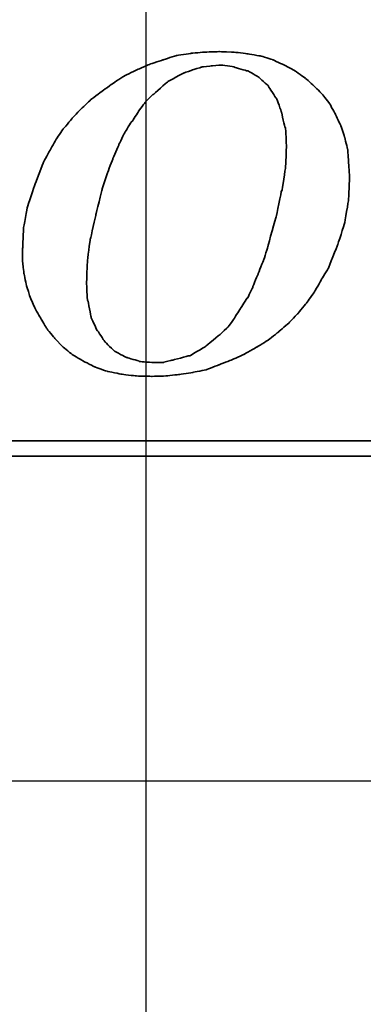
# Model space of a CAD drawing. Header units: millimetres. Extents: x -257 to 3135, y -1556 to 860.
# Tile 506 of 633: x 1335.88 to 1340.42, y -749.2 to -736.18. Entities that reach past the tile are written whole.
import ezdxf
from ezdxf.lldxf.tags import DXFTag

# ---------------------------------------------------------------- set-up
doc = ezdxf.new("R2010")
doc.units = ezdxf.units.MM
doc.layers.get('0').update_dxf_attribs({"linetype": 'CONTINUOUS'})
doc.layers.add('DIM', color=4, linetype='CONTINUOUS')
doc.layers.add('layer 1', color=7, linetype='CONTINUOUS')
tags = doc.linetypes.add('DASHED', pattern=[25.72, 12.86, -12.86]).pattern_tags.tags
tags[6:7] = [DXFTag(74, 4), DXFTag(75, 0), DXFTag(340, '0'), DXFTag(46, 0.0), DXFTag(50, 0.0), DXFTag(44, 0.0), DXFTag(45, 0.0)]
tags[4:5] = [DXFTag(74, 4), DXFTag(75, 0), DXFTag(340, '0'), DXFTag(46, 0.0), DXFTag(50, 0.0), DXFTag(44, 0.0), DXFTag(45, 0.0)]

# ---------------------------------------------------------------- blocks, each defined once
blk = doc.blocks.new('TBI MOTION logo(完整正式版)')
at = {"layer": 'layer 1', "color": 22, "lineweight": 35}
for points, knots in [([(35.79625, -6.98375), (35.79625, -6.98375), (36.23125, -7.43875), (36.23125, -7.43875), (36.23125, -7.43875), (36.23125, -7.43875), (36.75625, -7.87125), (36.75625, -7.87125), (36.75625, -7.87125), (36.75625, -7.87125), (37.33125, -8.20375), (37.33125, -8.20375), (37.33125, -8.20375), (37.33125, -8.20375), (37.95625, -8.51875), (37.95625, -8.51875), (37.95625, -8.51875), (37.95625, -8.51875), (38.62625, -8.75875), (38.62625, -8.75875), (38.62625, -8.75875), (38.62625, -8.75875), (39.37125, -8.90375), (39.37125, -8.90375), (39.37125, -8.90375), (39.37125, -8.90375), (40.14125, -8.99875), (40.14125, -8.99875), (40.14125, -8.99875), (40.14125, -8.99875), (41.02625, -9.02375), (41.02625, -9.02375), (41.02625, -9.02375), (41.02625, -9.02375), (41.74625, -8.99875), (41.74625, -8.99875), (41.74625, -8.99875), (41.74625, -8.99875), (42.46625, -8.92375), (42.46625, -8.92375), (42.46625, -8.92375), (42.46625, -8.92375), (43.21125, -8.80625), (43.21125, -8.80625), (43.21125, -8.80625), (43.21125, -8.80625), (43.93125, -8.66375), (43.93125, -8.66375), (43.93125, -8.66375), (43.93125, -8.66375), (44.62625, -8.39875), (44.62625, -8.39875), (44.62625, -8.39875), (44.62625, -8.39875), (45.29625, -8.13375), (45.29625, -8.13375), (45.29625, -8.13375), (45.29625, -8.13375), (45.94625, -7.84375), (45.94625, -7.84375), (45.94625, -7.84375), (45.94625, -7.84375), (46.61625, -7.46375), (46.61625, -7.46375), (46.61625, -7.46375), (46.61625, -7.46375), (47.24125, -7.07875), (47.24125, -7.07875), (47.24125, -7.07875), (47.24125, -7.07875), (47.81625, -6.62375), (47.81625, -6.62375), (47.81625, -6.62375), (47.81625, -6.62375), (48.36875, -6.14375), (48.36875, -6.14375), (48.36875, -6.14375), (48.36875, -6.14375), (48.84625, -5.64125), (48.84625, -5.64125), (48.84625, -5.64125), (48.84625, -5.64125), (49.32625, -5.06375), (49.32625, -5.06375), (49.32625, -5.06375), (49.32625, -5.06375), (49.71125, -4.51374), (49.71125, -4.51374), (49.71125, -4.51374), (49.71125, -4.51374), (50.09625, -3.83874), (50.09625, -3.83874), (50.09625, -3.83874), (50.09625, -3.83874), (50.48125, -3.21374), (50.48125, -3.21374), (50.48125, -3.21374), (50.48125, -3.21374), (50.96125, -1.99125), (50.96125, -1.99125), (50.96125, -1.99125), (50.96125, -1.99125), (51.34375, -0.81875), (51.34375, -0.81875), (51.34375, -0.81875), (51.34375, -0.81875), (51.56125, 0.45624), (51.56125, 0.45624), (51.56125, 0.45624), (51.56125, 0.45624), (51.60625, 1.67624), (51.60625, 1.67624), (51.60625, 1.67624), (51.60625, 1.67624), (51.56125, 2.44625), (51.56125, 2.44625), (51.56125, 2.44625), (51.56125, 2.44625), (51.51125, 3.14125), (51.51125, 3.14125), (51.51125, 3.14125), (51.51125, 3.14125), (51.34375, 3.81125), (51.34375, 3.81125), (51.34375, 3.81125), (51.34375, 3.81125), (51.15125, 4.41125), (51.15125, 4.41125), (51.15125, 4.41125), (51.15125, 4.41125), (50.86125, 5.01125), (50.86125, 5.01125), (50.86125, 5.01125), (50.86125, 5.01125), (50.55125, 5.58875), (50.55125, 5.58875), (50.55125, 5.58875), (50.55125, 5.58875), (50.16625, 6.09125), (50.16625, 6.09125), (50.16625, 6.09125), (50.16625, 6.09125), (49.71125, 6.54875), (49.71125, 6.54875), (49.71125, 6.54875), (49.71125, 6.54875), (49.23125, 6.98125), (49.23125, 6.98125), (49.23125, 6.98125), (49.23125, 6.98125), (48.67875, 7.36625), (48.67875, 7.36625), (48.67875, 7.36625), (48.67875, 7.36625), (48.10375, 7.67625), (48.10375, 7.67625), (48.10375, 7.67625), (48.10375, 7.67625), (47.48125, 7.96375), (47.48125, 7.96375), (47.48125, 7.96375), (47.48125, 7.96375), (46.85625, 8.15625), (46.85625, 8.15625), (46.85625, 8.15625), (46.85625, 8.15625), (46.13625, 8.27624), (46.13625, 8.27624), (46.13625, 8.27624), (46.13625, 8.27624), (45.39125, 8.37125), (45.39125, 8.37125), (45.39125, 8.37125), (45.39125, 8.37125), (44.62625, 8.39624), (44.62625, 8.39624), (44.62625, 8.39624), (44.62625, 8.39624), (43.83625, 8.37125), (43.83625, 8.37125), (43.83625, 8.37125), (43.83625, 8.37125), (43.09125, 8.30125), (43.09125, 8.30125), (43.09125, 8.30125), (43.09125, 8.30125), (42.32125, 8.18125), (42.32125, 8.18125), (42.32125, 8.18125), (42.32125, 8.18125), (41.62875, 7.96375), (41.62875, 7.96375), (41.62875, 7.96375), (41.62875, 7.96375), (40.90625, 7.72625), (40.90625, 7.72625), (40.90625, 7.72625), (40.90625, 7.72625), (40.23624, 7.43625), (40.23624, 7.43625), (40.23624, 7.43625), (40.23624, 7.43625), (39.54124, 7.10125), (39.54124, 7.10125), (39.54124, 7.10125), (39.54124, 7.10125), (38.91625, 6.69125), (38.91625, 6.69125), (38.91625, 6.69125), (38.91625, 6.69125), (38.31625, 6.26125), (38.31625, 6.26125), (38.31625, 6.26125), (38.31625, 6.26125), (37.69125, 5.78125), (37.69125, 5.78125), (37.69125, 5.78125), (37.69125, 5.78125), (37.18625, 5.30125), (37.18625, 5.30125), (37.18625, 5.30125), (37.18625, 5.30125), (36.70625, 4.79624), (36.70625, 4.79624), (36.70625, 4.79624), (36.70625, 4.79624), (36.23125, 4.22125), (36.23125, 4.22125), (36.23125, 4.22125), (36.23125, 4.22125), (35.87124, 3.69375), (35.87124, 3.69375), (35.87124, 3.69375), (35.87124, 3.69375), (35.53125, 3.09125), (35.53125, 3.09125), (35.53125, 3.09125), (35.53125, 3.09125), (35.19875, 2.47125), (35.19875, 2.47125), (35.19875, 2.47125), (35.19875, 2.47125), (34.71625, 1.24625), (34.71625, 1.24625), (34.71625, 1.24625), (34.71625, 1.24625), (34.33125, 0.06874), (34.33125, 0.06874), (34.33125, 0.06874), (34.33125, 0.06874), (34.11625, -1.07875), (34.11625, -1.07875), (34.11625, -1.07875), (34.11625, -1.07875), (34.07125, -2.15875), (34.07125, -2.15875), (34.07125, -2.15875), (34.07125, -2.15875), (34.07125, -2.85375), (34.07125, -2.85375), (34.07125, -2.85375), (34.07125, -2.85375), (34.14125, -3.50375), (34.14125, -3.50375), (34.14125, -3.50375), (34.14125, -3.50375), (34.28625, -4.17375), (34.28625, -4.17375), (34.28625, -4.17375), (34.28625, -4.17375), (34.47625, -4.77624), (34.47625, -4.77624), (34.47625, -4.77624), (34.47625, -4.77624), (34.71625, -5.32625), (34.71625, -5.32625), (34.71625, -5.32625), (34.71625, -5.32625), (35.05375, -5.92875), (35.05375, -5.92875), (35.05375, -5.92875), (35.05375, -5.92875), (35.36375, -6.45375), (35.36375, -6.45375), (35.36375, -6.45375), (35.36375, -6.45375), (35.79625, -6.98375), (35.79625, -6.98375)], [0, 0, 0, 0, 0.01388889, 0.01388889, 0.01388889, 0.0138889, 0.02777778, 0.02777778, 0.02777778, 0.02777779, 0.04166667, 0.04166667, 0.04166667, 0.04166668, 0.05555556, 0.05555556, 0.05555556, 0.05555557, 0.06944444, 0.06944444, 0.06944444, 0.06944445, 0.08333333, 0.08333333, 0.08333333, 0.08333334, 0.09722222, 0.09722222, 0.09722222, 0.09722223, 0.11111111, 0.11111111, 0.11111111, 0.11111112, 0.125, 0.125, 0.125, 0.12500001, 0.13888889, 0.13888889, 0.13888889, 0.1388889, 0.15277778, 0.15277778, 0.15277778, 0.15277779, 0.16666667, 0.16666667, 0.16666667, 0.16666668, 0.18055556, 0.18055556, 0.18055556, 0.18055557, 0.19444444, 0.19444444, 0.19444444, 0.19444445, 0.20833333, 0.20833333, 0.20833333, 0.20833334, 0.22222222, 0.22222222, 0.22222222, 0.22222223, 0.23611111, 0.23611111, 0.23611111, 0.23611112, 0.25, 0.25, 0.25, 0.25000001, 0.26388889, 0.26388889, 0.26388889, 0.2638889, 0.27777778, 0.27777778, 0.27777778, 0.27777779, 0.29166667, 0.29166667, 0.29166667, 0.29166668, 0.30555556, 0.30555556, 0.30555556, 0.30555557, 0.31944444, 0.31944444, 0.31944444, 0.31944445, 0.33333333, 0.33333333, 0.33333333, 0.33333334, 0.34722222, 0.34722222, 0.34722222, 0.34722223, 0.36111111, 0.36111111, 0.36111111, 0.36111112, 0.375, 0.375, 0.375, 0.37500001, 0.38888889, 0.38888889, 0.38888889, 0.3888889, 0.40277778, 0.40277778, 0.40277778, 0.40277779, 0.41666667, 0.41666667, 0.41666667, 0.41666668, 0.43055556, 0.43055556, 0.43055556, 0.43055557, 0.44444444, 0.44444444, 0.44444444, 0.44444445, 0.45833333, 0.45833333, 0.45833333, 0.45833334, 0.47222222, 0.47222222, 0.47222222, 0.47222223, 0.48611111, 0.48611111, 0.48611111, 0.48611112, 0.5, 0.5, 0.5, 0.50000001, 0.51388889, 0.51388889, 0.51388889, 0.5138889, 0.52777778, 0.52777778, 0.52777778, 0.52777779, 0.54166667, 0.54166667, 0.54166667, 0.54166668, 0.55555556, 0.55555556, 0.55555556, 0.55555557, 0.56944444, 0.56944444, 0.56944444, 0.56944445, 0.58333333, 0.58333333, 0.58333333, 0.58333334, 0.59722222, 0.59722222, 0.59722222, 0.59722223, 0.61111111, 0.61111111, 0.61111111, 0.61111112, 0.625, 0.625, 0.625, 0.62500001, 0.63888889, 0.63888889, 0.63888889, 0.6388889, 0.65277778, 0.65277778, 0.65277778, 0.65277779, 0.66666667, 0.66666667, 0.66666667, 0.66666668, 0.68055556, 0.68055556, 0.68055556, 0.68055557, 0.69444444, 0.69444444, 0.69444444, 0.69444445, 0.70833333, 0.70833333, 0.70833333, 0.70833334, 0.72222222, 0.72222222, 0.72222222, 0.72222223, 0.73611111, 0.73611111, 0.73611111, 0.73611112, 0.75, 0.75, 0.75, 0.75000001, 0.76388889, 0.76388889, 0.76388889, 0.7638889, 0.77777778, 0.77777778, 0.77777778, 0.77777779, 0.79166667, 0.79166667, 0.79166667, 0.79166668, 0.80555556, 0.80555556, 0.80555556, 0.80555557, 0.81944444, 0.81944444, 0.81944444, 0.81944445, 0.83333333, 0.83333333, 0.83333333, 0.83333334, 0.84722222, 0.84722222, 0.84722222, 0.84722223, 0.86111111, 0.86111111, 0.86111111, 0.86111112, 0.875, 0.875, 0.875, 0.87500001, 0.88888889, 0.88888889, 0.88888889, 0.8888889, 0.90277778, 0.90277778, 0.90277778, 0.90277779, 0.91666667, 0.91666667, 0.91666667, 0.91666668, 0.93055556, 0.93055556, 0.93055556, 0.93055557, 0.94444444, 0.94444444, 0.94444444, 0.94444445, 0.95833333, 0.95833333, 0.95833333, 0.95833334, 0.97222222, 0.97222222, 0.97222222, 0.97222223, 0.98611111, 0.98611111, 0.98611111, 0.98611112, 1, 1, 1, 1]), ([(38.33875, 1.03124), (38.33875, 1.03124), (38.62625, 1.89625), (38.62625, 1.89625), (38.62625, 1.89625), (38.62625, 1.89625), (38.91625, 2.66375), (38.91625, 2.66375), (38.91625, 2.66375), (38.91625, 2.66375), (39.22625, 3.38125), (39.22625, 3.38125), (39.22625, 3.38125), (39.22625, 3.38125), (39.22625, 3.40624), (39.22625, 3.40624), (39.22625, 3.40624), (39.22625, 3.40624), (39.56124, 4.07624), (39.56124, 4.07624), (39.56124, 4.07624), (39.56124, 4.07624), (39.92125, 4.65125), (39.92125, 4.65125), (39.92125, 4.65125), (39.92125, 4.65125), (39.94625, 4.65125), (39.94625, 4.65125), (39.94625, 4.65125), (39.94625, 4.65125), (40.28125, 5.17875), (40.28125, 5.17875), (40.28125, 5.17875), (40.28125, 5.17875), (40.28125, 5.20375), (40.28125, 5.20375), (40.28125, 5.20375), (40.28125, 5.20375), (40.66875, 5.68625), (40.66875, 5.68625), (40.66875, 5.68625), (40.66875, 5.68625), (40.66875, 5.70625), (40.66875, 5.70625), (40.66875, 5.70625), (40.66875, 5.70625), (41.05124, 6.09125), (41.05124, 6.09125), (41.05124, 6.09125), (41.05124, 6.09125), (41.07625, 6.09125), (41.07625, 6.09125), (41.07625, 6.09125), (41.07625, 6.09125), (41.84125, 6.76625), (41.84125, 6.76625), (41.84125, 6.76625), (41.84125, 6.76625), (41.86625, 6.78625), (41.86625, 6.78625), (41.86625, 6.78625), (41.86625, 6.78625), (42.73125, 7.26624), (42.73125, 7.26624), (42.73125, 7.26624), (42.73125, 7.26624), (42.75625, 7.26624), (42.75625, 7.26624), (42.75625, 7.26624), (42.75625, 7.26624), (43.18625, 7.41125), (43.18625, 7.41125), (43.18625, 7.41125), (43.18625, 7.41125), (43.64125, 7.55625), (43.64125, 7.55625), (43.64125, 7.55625), (43.64125, 7.55625), (43.66625, 7.55625), (43.66625, 7.55625), (43.66625, 7.55625), (43.66625, 7.55625), (43.69125, 7.58124), (43.69125, 7.58124), (43.69125, 7.58124), (43.69125, 7.58124), (44.19125, 7.62625), (44.19125, 7.62625), (44.19125, 7.62625), (44.19125, 7.62625), (44.67125, 7.67625), (44.67125, 7.67625), (44.67125, 7.67625), (44.67125, 7.67625), (44.69625, 7.67625), (44.69625, 7.67625), (44.69625, 7.67625), (44.69625, 7.67625), (45.41875, 7.58124), (45.41875, 7.58124), (45.41875, 7.58124), (45.41875, 7.58124), (45.44125, 7.55625), (45.44125, 7.55625), (45.44125, 7.55625), (45.44125, 7.55625), (46.11125, 7.36625), (46.11125, 7.36625), (46.11125, 7.36625), (46.11125, 7.36625), (46.13625, 7.36625), (46.13625, 7.36625), (46.13625, 7.36625), (46.13625, 7.36625), (46.15875, 7.36625), (46.15875, 7.36625), (46.15875, 7.36625), (46.15875, 7.36625), (46.73625, 7.02624), (46.73625, 7.02624), (46.73625, 7.02624), (46.73625, 7.02624), (46.76125, 7.00624), (46.76125, 7.00624), (46.76125, 7.00624), (46.76125, 7.00624), (47.24125, 6.57124), (47.24125, 6.57124), (47.24125, 6.57124), (47.24125, 6.57124), (47.26625, 6.54875), (47.26625, 6.54875), (47.26625, 6.54875), (47.26625, 6.54875), (47.26625, 6.52375), (47.26625, 6.52375), (47.26625, 6.52375), (47.26625, 6.52375), (47.67375, 5.89875), (47.67375, 5.89875), (47.67375, 5.89875), (47.67375, 5.89875), (47.69625, 5.89875), (47.69625, 5.89875), (47.69625, 5.89875), (47.69625, 5.89875), (47.69625, 5.87625), (47.69625, 5.87625), (47.69625, 5.87625), (47.69625, 5.87625), (47.96125, 5.15625), (47.96125, 5.15625), (47.96125, 5.15625), (47.96125, 5.15625), (47.96125, 5.13125), (47.96125, 5.13125), (47.96125, 5.13125), (47.96125, 5.13125), (48.15125, 4.31875), (48.15125, 4.31875), (48.15125, 4.31875), (48.15125, 4.31875), (48.17625, 4.31875), (48.17625, 4.31875), (48.17625, 4.31875), (48.17625, 4.31875), (48.17625, 4.29125), (48.17625, 4.29125), (48.17625, 4.29125), (48.17625, 4.29125), (48.22625, 3.33125), (48.22625, 3.33125), (48.22625, 3.33125), (48.22625, 3.33125), (48.22625, 3.30875), (48.22625, 3.30875), (48.22625, 3.30875), (48.22625, 3.30875), (48.17625, 2.20624), (48.17625, 2.20624), (48.17625, 2.20624), (48.17625, 2.20624), (48.17625, 2.18124), (48.17625, 2.18124), (48.17625, 2.18124), (48.17625, 2.18124), (47.98375, 0.93624), (47.98375, 0.93624), (47.98375, 0.93624), (47.98375, 0.93624), (47.96125, 0.93624), (47.96125, 0.93624), (47.96125, 0.93624), (47.96125, 0.93624), (47.67375, -0.45874), (47.67375, -0.45874), (47.67375, -0.45874), (47.67375, -0.45874), (47.24125, -1.99125), (47.24125, -1.99125), (47.24125, -1.99125), (47.24125, -1.99125), (47.24125, -2.01874), (47.24125, -2.01874), (47.24125, -2.01874), (47.24125, -2.01874), (47.00125, -2.78375), (47.00125, -2.78375), (47.00125, -2.78375), (47.00125, -2.78375), (46.71125, -3.50375), (46.71125, -3.50375), (46.71125, -3.50375), (46.71125, -3.50375), (46.42625, -4.19875), (46.42625, -4.19875), (46.42625, -4.19875), (46.42625, -4.19875), (46.42625, -4.22375), (46.42625, -4.22375), (46.42625, -4.22375), (46.42625, -4.22375), (46.13625, -4.82374), (46.13625, -4.82374), (46.13625, -4.82374), (46.13625, -4.82374), (46.11125, -4.82374), (46.11125, -4.82374), (46.11125, -4.82374), (46.11125, -4.82374), (45.77625, -5.35125), (45.77625, -5.35125), (45.77625, -5.35125), (45.77625, -5.35125), (45.44125, -5.87875), (45.44125, -5.87875), (45.44125, -5.87875), (45.44125, -5.87875), (45.44125, -5.90375), (45.44125, -5.90375), (45.44125, -5.90375), (45.44125, -5.90375), (45.10625, -6.35875), (45.10625, -6.35875), (45.10625, -6.35875), (45.10625, -6.35875), (45.08125, -6.38375), (45.08125, -6.38375), (45.08125, -6.38375), (45.08125, -6.38375), (44.69625, -6.74375), (44.69625, -6.74375), (44.69625, -6.74375), (44.69625, -6.74375), (43.88375, -7.41625), (43.88375, -7.41625), (43.88375, -7.41625), (43.88375, -7.41625), (43.85625, -7.43875), (43.85625, -7.43875), (43.85625, -7.43875), (43.85625, -7.43875), (43.04125, -7.91875), (43.04125, -7.91875), (43.04125, -7.91875), (43.04125, -7.91875), (43.01625, -7.91875), (43.01625, -7.91875), (43.01625, -7.91875), (43.01625, -7.91875), (42.99625, -7.91875), (42.99625, -7.91875), (42.99625, -7.91875), (42.99625, -7.91875), (42.08125, -8.15875), (42.08125, -8.15875), (42.08125, -8.15875), (42.08125, -8.15875), (41.65125, -8.25625), (41.65125, -8.25625), (41.65125, -8.25625), (41.65125, -8.25625), (41.62875, -8.27875), (41.62875, -8.27875), (41.62875, -8.27875), (41.62875, -8.27875), (41.60125, -8.27875), (41.60125, -8.27875), (41.60125, -8.27875), (41.60125, -8.27875), (41.12125, -8.27875), (41.12125, -8.27875), (41.12125, -8.27875), (41.12125, -8.27875), (40.35624, -8.23125), (40.35624, -8.23125), (40.35624, -8.23125), (40.35624, -8.23125), (40.33125, -8.23125), (40.33125, -8.23125), (40.33125, -8.23125), (40.33125, -8.23125), (40.30625, -8.20375), (40.30625, -8.20375), (40.30625, -8.20375), (40.30625, -8.20375), (39.68375, -8.01375), (39.68375, -8.01375), (39.68375, -8.01375), (39.68375, -8.01375), (39.66124, -8.01375), (39.66124, -8.01375), (39.66124, -8.01375), (39.66124, -8.01375), (39.63625, -8.01375), (39.63625, -8.01375), (39.63625, -8.01375), (39.63625, -8.01375), (39.01125, -7.67875), (39.01125, -7.67875), (39.01125, -7.67875), (39.01125, -7.67875), (38.98875, -7.65375), (38.98875, -7.65375), (38.98875, -7.65375), (38.98875, -7.65375), (38.48625, -7.17375), (38.48625, -7.17375), (38.48625, -7.17375), (38.48625, -7.17375), (38.45875, -7.14875), (38.45875, -7.14875), (38.45875, -7.14875), (38.45875, -7.14875), (38.45875, -7.12875), (38.45875, -7.12875), (38.45875, -7.12875), (38.45875, -7.12875), (38.07625, -6.54875), (38.07625, -6.54875), (38.07625, -6.54875), (38.07625, -6.54875), (38.05125, -6.54875), (38.05125, -6.54875), (38.05125, -6.54875), (38.05125, -6.54875), (38.05125, -6.52875), (38.05125, -6.52875), (38.05125, -6.52875), (38.05125, -6.52875), (37.74125, -5.85375), (37.74125, -5.85375), (37.74125, -5.85375), (37.74125, -5.85375), (37.74125, -5.82875), (37.74125, -5.82875), (37.74125, -5.82875), (37.74125, -5.82875), (37.57375, -4.96875), (37.57375, -4.96875), (37.57375, -4.96875), (37.57375, -4.96875), (37.54625, -4.94375), (37.54625, -4.94375), (37.54625, -4.94375), (37.54625, -4.94375), (37.50125, -4.03375), (37.50125, -4.03375), (37.50125, -4.03375), (37.50125, -4.03375), (37.50125, -4.00875), (37.50125, -4.00875), (37.50125, -4.00875), (37.50125, -4.00875), (37.54625, -2.85375), (37.54625, -2.85375), (37.54625, -2.85375), (37.54625, -2.85375), (37.69125, -1.65875), (37.69125, -1.65875), (37.69125, -1.65875), (37.69125, -1.65875), (37.71624, -1.63375), (37.71624, -1.63375), (37.71624, -1.63375), (37.71624, -1.63375), (38.00375, -0.33875), (38.00375, -0.33875), (38.00375, -0.33875), (38.00375, -0.33875), (38.33875, 1.00624), (38.33875, 1.00624), (38.33875, 1.00624), (38.33875, 1.00624), (38.33875, 1.03124), (38.33875, 1.03124)], [0, 0, 0, 0, 0.01010101, 0.01010101, 0.01010101, 0.01010102, 0.02020202, 0.02020202, 0.02020202, 0.02020203, 0.03030303, 0.03030303, 0.03030303, 0.03030304, 0.04040404, 0.04040404, 0.04040404, 0.04040405, 0.05050505, 0.05050505, 0.05050505, 0.05050506, 0.06060606, 0.06060606, 0.06060606, 0.06060607, 0.07070707, 0.07070707, 0.07070707, 0.07070708, 0.08080808, 0.08080808, 0.08080808, 0.08080809, 0.09090909, 0.09090909, 0.09090909, 0.0909091, 0.1010101, 0.1010101, 0.1010101, 0.10101011, 0.11111111, 0.11111111, 0.11111111, 0.11111112, 0.12121212, 0.12121212, 0.12121212, 0.12121213, 0.13131313, 0.13131313, 0.13131313, 0.13131314, 0.14141414, 0.14141414, 0.14141414, 0.14141415, 0.15151515, 0.15151515, 0.15151515, 0.15151516, 0.16161616, 0.16161616, 0.16161616, 0.16161617, 0.17171717, 0.17171717, 0.17171717, 0.17171718, 0.18181818, 0.18181818, 0.18181818, 0.18181819, 0.19191919, 0.19191919, 0.19191919, 0.1919192, 0.2020202, 0.2020202, 0.2020202, 0.20202021, 0.21212121, 0.21212121, 0.21212121, 0.21212122, 0.22222222, 0.22222222, 0.22222222, 0.22222223, 0.23232323, 0.23232323, 0.23232323, 0.23232324, 0.24242424, 0.24242424, 0.24242424, 0.24242425, 0.25252525, 0.25252525, 0.25252525, 0.25252526, 0.26262626, 0.26262626, 0.26262626, 0.26262627, 0.27272727, 0.27272727, 0.27272727, 0.27272728, 0.28282828, 0.28282828, 0.28282828, 0.28282829, 0.29292929, 0.29292929, 0.29292929, 0.2929293, 0.3030303, 0.3030303, 0.3030303, 0.30303031, 0.31313131, 0.31313131, 0.31313131, 0.31313132, 0.32323232, 0.32323232, 0.32323232, 0.32323233, 0.33333333, 0.33333333, 0.33333333, 0.33333334, 0.34343434, 0.34343434, 0.34343434, 0.34343435, 0.35353535, 0.35353535, 0.35353535, 0.35353536, 0.36363636, 0.36363636, 0.36363636, 0.36363637, 0.37373737, 0.37373737, 0.37373737, 0.37373738, 0.38383838, 0.38383838, 0.38383838, 0.38383839, 0.39393939, 0.39393939, 0.39393939, 0.3939394, 0.4040404, 0.4040404, 0.4040404, 0.40404041, 0.41414141, 0.41414141, 0.41414141, 0.41414142, 0.42424242, 0.42424242, 0.42424242, 0.42424243, 0.43434343, 0.43434343, 0.43434343, 0.43434344, 0.44444444, 0.44444444, 0.44444444, 0.44444445, 0.45454545, 0.45454545, 0.45454545, 0.45454546, 0.46464646, 0.46464646, 0.46464646, 0.46464647, 0.47474747, 0.47474747, 0.47474747, 0.47474748, 0.48484848, 0.48484848, 0.48484848, 0.48484849, 0.49494949, 0.49494949, 0.49494949, 0.4949495, 0.50505051, 0.50505051, 0.50505051, 0.50505052, 0.51515152, 0.51515152, 0.51515152, 0.51515153, 0.52525253, 0.52525253, 0.52525253, 0.52525254, 0.53535354, 0.53535354, 0.53535354, 0.53535355, 0.54545455, 0.54545455, 0.54545455, 0.54545456, 0.55555556, 0.55555556, 0.55555556, 0.55555557, 0.56565657, 0.56565657, 0.56565657, 0.56565658, 0.57575758, 0.57575758, 0.57575758, 0.57575759, 0.58585859, 0.58585859, 0.58585859, 0.5858586, 0.5959596, 0.5959596, 0.5959596, 0.59595961, 0.60606061, 0.60606061, 0.60606061, 0.60606062, 0.61616162, 0.61616162, 0.61616162, 0.61616163, 0.62626263, 0.62626263, 0.62626263, 0.62626264, 0.63636364, 0.63636364, 0.63636364, 0.63636365, 0.64646465, 0.64646465, 0.64646465, 0.64646466, 0.65656566, 0.65656566, 0.65656566, 0.65656567, 0.66666667, 0.66666667, 0.66666667, 0.66666668, 0.67676768, 0.67676768, 0.67676768, 0.67676769, 0.68686869, 0.68686869, 0.68686869, 0.6868687, 0.6969697, 0.6969697, 0.6969697, 0.69696971, 0.70707071, 0.70707071, 0.70707071, 0.70707072, 0.71717172, 0.71717172, 0.71717172, 0.71717173, 0.72727273, 0.72727273, 0.72727273, 0.72727274, 0.73737374, 0.73737374, 0.73737374, 0.73737375, 0.74747475, 0.74747475, 0.74747475, 0.74747476, 0.75757576, 0.75757576, 0.75757576, 0.75757577, 0.76767677, 0.76767677, 0.76767677, 0.76767678, 0.77777778, 0.77777778, 0.77777778, 0.77777779, 0.78787879, 0.78787879, 0.78787879, 0.7878788, 0.7979798, 0.7979798, 0.7979798, 0.79797981, 0.80808081, 0.80808081, 0.80808081, 0.80808082, 0.81818182, 0.81818182, 0.81818182, 0.81818183, 0.82828283, 0.82828283, 0.82828283, 0.82828284, 0.83838384, 0.83838384, 0.83838384, 0.83838385, 0.84848485, 0.84848485, 0.84848485, 0.84848486, 0.85858586, 0.85858586, 0.85858586, 0.85858587, 0.86868687, 0.86868687, 0.86868687, 0.86868688, 0.87878788, 0.87878788, 0.87878788, 0.87878789, 0.88888889, 0.88888889, 0.88888889, 0.8888889, 0.8989899, 0.8989899, 0.8989899, 0.89898991, 0.90909091, 0.90909091, 0.90909091, 0.90909092, 0.91919192, 0.91919192, 0.91919192, 0.91919193, 0.92929293, 0.92929293, 0.92929293, 0.92929294, 0.93939394, 0.93939394, 0.93939394, 0.93939395, 0.94949495, 0.94949495, 0.94949495, 0.94949496, 0.95959596, 0.95959596, 0.95959596, 0.95959597, 0.96969697, 0.96969697, 0.96969697, 0.96969698, 0.97979798, 0.97979798, 0.97979798, 0.97979799, 0.98989899, 0.98989899, 0.98989899, 0.989899, 1, 1, 1, 1]), ([(75.90875, -9.47875), (75.90875, -9.47875), (75.90875, -12.28625), (75.90875, -12.28625), (75.90875, -12.28625), (75.90875, -12.28625), (75.90875, -12.47875), (75.90875, -12.47875), (75.90875, -12.47875), (75.90875, -12.47875), (75.71625, -12.47875), (75.71625, -12.47875), (75.71625, -12.47875), (75.71625, -12.47875), (-88.32875, -12.47875), (-88.32875, -12.47875), (-88.32875, -12.47875), (-88.32875, -12.47875), (-88.32875, -13.29375), (-88.32875, -13.29375), (-88.32875, -13.29375), (-88.32875, -13.29375), (82.89125, -13.29375), (82.89125, -13.29375), (82.89125, -13.29375), (82.89125, -13.29375), (75.90875, -9.47875), (75.90875, -9.47875)], [0, 0, 0, 0, 0.14285714, 0.14285714, 0.14285714, 0.14285715, 0.28571429, 0.28571429, 0.28571429, 0.2857143, 0.42857143, 0.42857143, 0.42857143, 0.42857144, 0.57142857, 0.57142857, 0.57142857, 0.57142858, 0.71428571, 0.71428571, 0.71428571, 0.71428572, 0.85714286, 0.85714286, 0.85714286, 0.85714287, 1, 1, 1, 1])]:
    blk.add_open_spline(points, degree=3, knots=knots, dxfattribs=at)

msp = doc.modelspace()

# ---------------------------------------------------------------- linework, layer by layer
msp.add_line((1337.553, -757.366), (1337.553, -697.48))
at = {"linetype": 'DASHED', "ltscale": 0.3}
msp.add_line((1536.001, -746.25), (1236.001, -746.25), dxfattribs=at)

# ---------------------------------------------------------------- block references
at = {"layer": 'DIM', "color": 7, "xscale": 0.246592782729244, "yscale": 0.246592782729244, "zscale": 0.246592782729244}
msp.add_blockref('TBI MOTION logo(完整正式版)', (1327.516, -738.672), dxfattribs=at)

doc.saveas('drawing.dxf')
